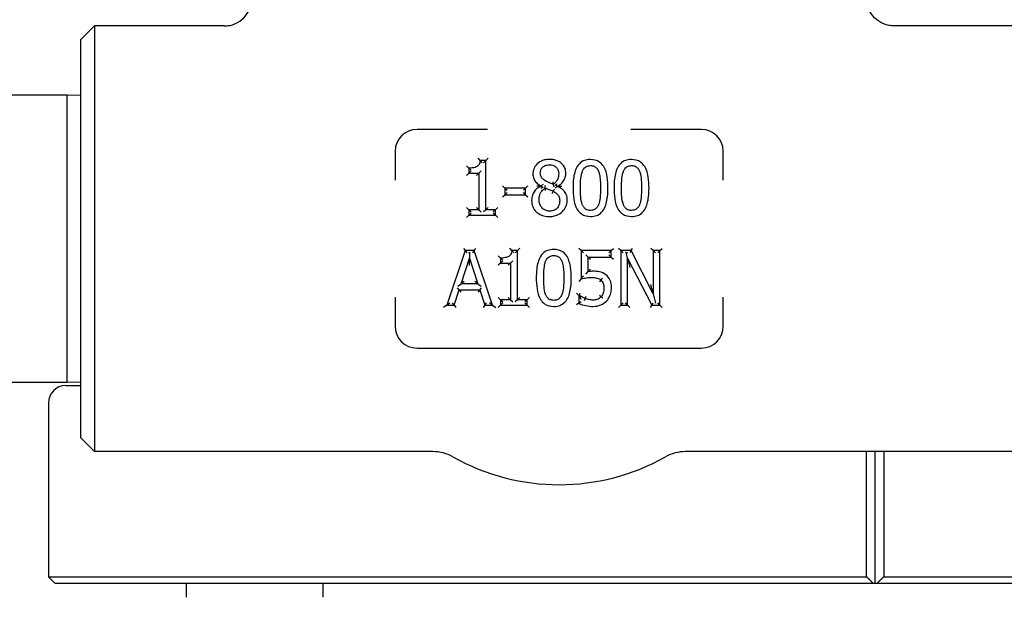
# Model space of a CAD drawing. Header units: inches. Extents: x 18 to 846, y -44 to 561.
# Tile 505 of 642: x 555.39 to 559.89, y 219 to 221.65. Entities that reach past the tile are written whole.
import ezdxf

# ---------------------------------------------------------------- set-up
doc = ezdxf.new("R2010")
doc.units = ezdxf.units.IN
doc.header["$LTSCALE"] = 24
doc.header["$MEASUREMENT"] = 0
doc.layers.add('Visible (ANSI)', color=7, linetype='Continuous', lineweight=30)

msp = doc.modelspace()

# ---------------------------------------------------------------- linework, layer by layer
at = {"layer": 'Visible (ANSI)'}
for p, q in [((555.67097, 221.55525), (555.73347, 221.61775)), ((555.73347, 221.61775), (555.73347, 219.67025)), ((556.32611, 221.61775), (555.73347, 221.61775)), ((559.98347, 221.61775), (559.39082, 221.61775)), ((555.67097, 219.73275), (555.67097, 221.55525)), ((555.60847, 221.3015), (553.04597, 221.3015)), ((555.60847, 219.9865), (555.60847, 221.3015)), ((555.67097, 221.29987), (555.60847, 221.3015)), ((557.53131, 221.144), (557.20847, 221.144)), ((558.50847, 221.144), (558.18562, 221.144)), ((557.10847, 221.044), (557.10847, 220.91149)), ((558.60847, 220.91149), (558.60847, 221.044)), ((557.49716, 221.00234), (557.48754, 221.01276)), ((557.52309, 221.00234), (557.49716, 221.00234)), ((557.52309, 221.00234), (557.51267, 220.99192)), ((557.52309, 221.00234), (557.5335, 221.01276)), ((557.52309, 220.77706), (557.52309, 221.00234)), ((557.44549, 220.96749), (557.43508, 220.97791)), ((557.44549, 220.9446), (557.43508, 220.93418)), ((557.44549, 220.96749), (557.44549, 220.9446)), ((557.44549, 220.9446), (557.45591, 220.95502)), ((557.44549, 220.9446), (557.49088, 220.9446)), ((557.49088, 220.9446), (557.48046, 220.93418)), ((557.49088, 220.9446), (557.50129, 220.95502)), ((557.49088, 220.9446), (557.49088, 220.77706)), ((557.83123, 220.89314), (557.83321, 220.88154)), ((557.61041, 220.87612), (557.59999, 220.88654)), ((557.70502, 220.87612), (557.61041, 220.87612)), ((557.61041, 220.87612), (557.62082, 220.86571)), ((557.61041, 220.87612), (557.61041, 220.84574)), ((557.61041, 220.84574), (557.62082, 220.85615)), ((557.70502, 220.87612), (557.6946, 220.86571)), ((557.70502, 220.84574), (557.6946, 220.85615)), ((557.70502, 220.87612), (557.71543, 220.88654)), ((557.70502, 220.84574), (557.70502, 220.87612)), ((557.78512, 220.89204), (557.77471, 220.88605)), ((557.77471, 220.88605), (557.77471, 220.88504)), ((557.78365, 220.87946), (557.77471, 220.88504)), ((557.79476, 220.87653), (557.7936, 220.88825)), ((557.82637, 220.85183), (557.83143, 220.86093)), ((557.84047, 220.87696), (557.85088, 220.88362)), ((557.84187, 220.89018), (557.85088, 220.88463)), ((557.85088, 220.88362), (557.85088, 220.88463)), ((557.59999, 220.83532), (557.61041, 220.84574)), ((557.61041, 220.84574), (557.70502, 220.84574)), ((557.70502, 220.84574), (557.71543, 220.83532)), ((557.44549, 220.77706), (557.43508, 220.78747)), ((557.49088, 220.77706), (557.44549, 220.77706)), ((557.44549, 220.77706), (557.44549, 220.75153)), ((557.44549, 220.77706), (557.45591, 220.76664)), ((557.44549, 220.75153), (557.45591, 220.76195)), ((557.49088, 220.77706), (557.48046, 220.78747)), ((557.49088, 220.77706), (557.50129, 220.76664)), ((557.52309, 220.77706), (557.51267, 220.76664)), ((557.52309, 220.77706), (557.5335, 220.78747)), ((557.56746, 220.77706), (557.52309, 220.77706)), ((557.56746, 220.77706), (557.55704, 220.76664)), ((557.56746, 220.75153), (557.55704, 220.76195)), ((557.56746, 220.77706), (557.57787, 220.78747)), ((557.56746, 220.75153), (557.56746, 220.77706)), ((557.43508, 220.74111), (557.44549, 220.75153)), ((557.44549, 220.75153), (557.56746, 220.75153)), ((557.56746, 220.75153), (557.57787, 220.74111)), ((557.42858, 220.58991), (557.3443, 220.33991)), ((557.4211, 220.60033), (557.42858, 220.58991)), ((557.4695, 220.58991), (557.42858, 220.58991)), ((557.42858, 220.58991), (557.43606, 220.57949)), ((557.44499, 220.57949), (557.44821, 220.58183)), ((557.44821, 220.58183), (557.44823, 220.55588)), ((557.44821, 220.58183), (557.45143, 220.57949)), ((557.4695, 220.58991), (557.46202, 220.57949)), ((557.4695, 220.58991), (557.47698, 220.60033)), ((557.55378, 220.33991), (557.4695, 220.58991)), ((557.64171, 220.59072), (557.63209, 220.60114)), ((557.66764, 220.59072), (557.64171, 220.59072)), ((557.66764, 220.59072), (557.65722, 220.5803)), ((557.66764, 220.59072), (557.67805, 220.60114)), ((557.66764, 220.36544), (557.66764, 220.59072)), ((557.95856, 220.58991), (557.94814, 220.60033)), ((557.95856, 220.58991), (557.95856, 220.46106)), ((557.95856, 220.58991), (557.96898, 220.57949)), ((558.09572, 220.58991), (557.95856, 220.58991)), ((558.09572, 220.58991), (558.0853, 220.57949)), ((558.09572, 220.58991), (558.10613, 220.60033)), ((558.09572, 220.56053), (558.09572, 220.58991)), ((558.14029, 220.58991), (558.12987, 220.60033)), ((558.18749, 220.58991), (558.14029, 220.58991)), ((558.14029, 220.58991), (558.14029, 220.33991)), ((558.14029, 220.58991), (558.1507, 220.57949)), ((558.16087, 220.57949), (558.16458, 220.58321)), ((558.16458, 220.58321), (558.17066, 220.57949)), ((558.17128, 220.55547), (558.16458, 220.58321)), ((558.18749, 220.58991), (558.1811, 220.57949)), ((558.18749, 220.58991), (558.19388, 220.60033)), ((558.28818, 220.39198), (558.18749, 220.58991)), ((558.28818, 220.58991), (558.27776, 220.60033)), ((558.28818, 220.58991), (558.2986, 220.57949)), ((558.28818, 220.58991), (558.28818, 220.39198)), ((558.31918, 220.58991), (558.28818, 220.58991)), ((558.31918, 220.58991), (558.30876, 220.57949)), ((558.31918, 220.58991), (558.32959, 220.60033)), ((558.31918, 220.33991), (558.31918, 220.58991)), ((557.40974, 220.43817), (557.44823, 220.55588)), ((557.44826, 220.52244), (557.44823, 220.55588)), ((557.44823, 220.55588), (557.48692, 220.43817)), ((557.59004, 220.55588), (557.57963, 220.56629)), ((557.59004, 220.53298), (557.57963, 220.52257)), ((557.59004, 220.55588), (557.59004, 220.53298)), ((557.59004, 220.53298), (557.60046, 220.5434)), ((557.59004, 220.53298), (557.63543, 220.53298)), ((557.63543, 220.53298), (557.62501, 220.52257)), ((557.63543, 220.53298), (557.64584, 220.5434)), ((557.63543, 220.53298), (557.63543, 220.36544)), ((557.99077, 220.56053), (557.98036, 220.57095)), ((557.99077, 220.56053), (558.00119, 220.55012)), ((557.99077, 220.56053), (558.09572, 220.56053)), ((557.99077, 220.49388), (557.99077, 220.56053)), ((558.09572, 220.56053), (558.0853, 220.57095)), ((558.09572, 220.56053), (558.10613, 220.55012)), ((558.17128, 220.55547), (558.1817, 220.51235)), ((558.17128, 220.33991), (558.17128, 220.55547)), ((558.17128, 220.55547), (558.2819, 220.33991)), ((557.98036, 220.48198), (557.99077, 220.49388)), ((557.4241, 220.44859), (557.40974, 220.43817)), ((557.48692, 220.43817), (557.47254, 220.44859)), ((557.95856, 220.46106), (557.94814, 220.44811)), ((558.04892, 220.45559), (558.04215, 220.44767)), ((557.37793, 220.33991), (557.40062, 220.40981)), ((557.40062, 220.40981), (557.39305, 220.42022)), ((557.39537, 220.42775), (557.40974, 220.43817)), ((557.40062, 220.40981), (557.40819, 220.39939)), ((557.40062, 220.40981), (557.49604, 220.40981)), ((557.48692, 220.43817), (557.40974, 220.43817)), ((557.48692, 220.43817), (557.50131, 220.42775)), ((557.49604, 220.40981), (557.48847, 220.39939)), ((557.49604, 220.40981), (557.50361, 220.42022)), ((557.49604, 220.40981), (557.51873, 220.33991)), ((558.28818, 220.39198), (558.27776, 220.43543)), ((557.10847, 220.37652), (557.10847, 220.244)), ((557.59004, 220.36544), (557.57963, 220.37585)), ((557.63543, 220.36544), (557.59004, 220.36544)), ((557.59004, 220.36544), (557.59004, 220.33991)), ((557.59004, 220.36544), (557.60046, 220.35502)), ((557.63543, 220.36544), (557.62501, 220.37585)), ((557.63543, 220.36544), (557.64584, 220.35502)), ((557.66764, 220.36544), (557.65722, 220.35502)), ((557.66764, 220.36544), (557.67805, 220.37585)), ((557.71201, 220.36544), (557.66764, 220.36544)), ((557.71201, 220.36544), (557.70159, 220.35502)), ((557.71201, 220.36544), (557.72242, 220.37585)), ((557.71201, 220.33991), (557.71201, 220.36544)), ((557.94823, 220.38428), (557.93781, 220.3947)), ((557.95066, 220.38428), (557.94823, 220.38428)), ((557.94823, 220.38428), (557.94823, 220.34882)), ((557.94823, 220.38428), (557.95007, 220.38244)), ((557.95066, 220.38428), (557.95408, 220.3947)), ((557.97408, 220.3611), (557.97761, 220.37091)), ((558.05826, 220.37204), (558.05034, 220.37881)), ((558.28818, 220.39198), (558.29825, 220.34998)), ((558.60847, 220.244), (558.60847, 220.37652)), ((557.3443, 220.33991), (557.32979, 220.32949)), ((557.3443, 220.33991), (557.3588, 220.35033)), ((557.3443, 220.33991), (557.37793, 220.33991)), ((557.37793, 220.33991), (557.37036, 220.35033)), ((557.37793, 220.33991), (557.3855, 220.32949)), ((557.51873, 220.33991), (557.51116, 220.32949)), ((557.51873, 220.33991), (557.5263, 220.35033)), ((557.51873, 220.33991), (557.55378, 220.33991)), ((557.55378, 220.33991), (557.53928, 220.35033)), ((557.55378, 220.33991), (557.56828, 220.32949)), ((557.57963, 220.32949), (557.59004, 220.33991)), ((557.59004, 220.33991), (557.60046, 220.35033)), ((557.59004, 220.33991), (557.71201, 220.33991)), ((557.71201, 220.33991), (557.70159, 220.35033)), ((557.71201, 220.33991), (557.72242, 220.32949)), ((557.94823, 220.34882), (557.93781, 220.34234)), ((558.14029, 220.33991), (558.12987, 220.32949)), ((558.14029, 220.33991), (558.1507, 220.35033)), ((558.14029, 220.33991), (558.17128, 220.33991)), ((558.17128, 220.33991), (558.16087, 220.35033)), ((558.17128, 220.33991), (558.1817, 220.32949)), ((558.27554, 220.32949), (558.2819, 220.33991)), ((558.2819, 220.33991), (558.28826, 220.35033)), ((558.2819, 220.33991), (558.31918, 220.33991)), ((558.29768, 220.35033), (558.29825, 220.34998)), ((558.29825, 220.34998), (558.2986, 220.35033)), ((558.31918, 220.33991), (558.30876, 220.35033)), ((558.31918, 220.33991), (558.32959, 220.32949)), ((557.20847, 220.144), (558.50847, 220.144)), ((555.60847, 219.9865), (553.04597, 219.9865)), ((555.60214, 219.97213), (555.67097, 219.97213)), ((555.67097, 219.98814), (555.60847, 219.9865)), ((555.5234, 219.89339), (555.5234, 219.09787)), ((555.67097, 219.73275), (555.73347, 219.67025)), ((557.2808, 219.67025), (555.73347, 219.67025)), ((559.98347, 219.67025), (558.43613, 219.67025)), ((559.26376, 219.09787), (559.26376, 219.67025)), ((559.30293, 219.06662), (559.30293, 219.67025)), ((559.3421, 219.67025), (559.3421, 219.09787)), ((555.5234, 219.09787), (559.26376, 219.09787)), ((555.55465, 219.06662), (555.5234, 219.09787)), ((559.3421, 219.09787), (563.08246, 219.09787)), ((559.29482, 219.06662), (555.55465, 219.06662)), ((556.15332, 219.06662), (556.15332, 219.00362)), ((556.77832, 219.06662), (556.77832, 219.00362)), ((559.30293, 219.06662), (559.29482, 219.06662)), ((559.31104, 219.06662), (559.30293, 219.06662)), ((563.05121, 219.06662), (559.31104, 219.06662))]:
    msp.add_line(p, q, dxfattribs=at)
for centre, radius, start, end in [((557.20847, 221.044), 0.1, 90, 180), ((558.50847, 221.044), 0.1, 0, 90), ((557.20847, 220.244), 0.1, 180, 270), ((558.50847, 220.244), 0.1, 270, 0), ((555.60214, 219.89339), 0.07874, 90, 180), ((557.2808, 219.48275), 0.1875, 60.65517, 90), ((557.85847, 220.51025), 0.99125, 240.65517, 299.34483), ((558.43613, 219.48275), 0.1875, 90, 119.34483)]:
    msp.add_arc(centre, radius, start, end, dxfattribs=at)
for points, knots in [([(556.32611, 221.61775), (556.32622, 221.61775), (556.32633, 221.61775), (556.33498, 221.61777), (556.34351, 221.61865), (556.36024, 221.62211), (556.3684, 221.62467), (556.39128, 221.63448), (556.40493, 221.64377), (556.42777, 221.66696), (556.43679, 221.68059), (556.44906, 221.71051), (556.45222, 221.72649), (556.45222, 221.74263)], [-0.00080906, -0.00080906, -0.00080906, -0.00080906, 0, 0, 0.06513682, 0.06513682, 0.13017613, 0.13017613, 0.25481643, 0.25481643, 0.37825086, 0.37825086, 0.50129539, 0.50129539, 0.50129539, 0.50129539]), ([(559.39082, 221.61775), (559.39071, 221.61775), (559.39061, 221.61775), (559.38195, 221.61777), (559.37343, 221.61865), (559.3567, 221.62211), (559.34853, 221.62467), (559.32565, 221.63448), (559.312, 221.64377), (559.28916, 221.66696), (559.28015, 221.68059), (559.26787, 221.71051), (559.26472, 221.72649), (559.26472, 221.74263)], [-0.00080906, -0.00080906, -0.00080906, -0.00080906, 0, 0, 0.06513682, 0.06513682, 0.13017613, 0.13017613, 0.25481643, 0.25481643, 0.37825086, 0.37825086, 0.50129539, 0.50129539, 0.50129539, 0.50129539]), ([(557.49716, 221.00234), (557.49692, 220.99934), (557.49649, 220.99642), (557.49497, 220.98994), (557.49367, 220.9865), (557.49059, 220.98126), (557.489, 220.97928), (557.48598, 220.97653), (557.48472, 220.97559), (557.48338, 220.97479), (557.48059, 220.97311), (557.47729, 220.97176), (557.4698, 220.96958), (557.46553, 220.96881), (557.45603, 220.96772), (557.45078, 220.96749), (557.44549, 220.96749)], [-0.21914518, -0.21914518, -0.21914518, -0.21914518, -0.19291175, -0.19291175, -0.15742494, -0.15742494, -0.13012741, -0.13012741, -0.11306644, -0.11306644, -0.11306644, -0.07974952, -0.07974952, -0.04257171, -0.04257171, 0, 0, 0, 0]), ([(557.50613, 220.99192), (557.50611, 220.99195), (557.50609, 220.99197), (557.50523, 220.99304), (557.50438, 220.99408), (557.50272, 220.99606), (557.50191, 220.99701), (557.50028, 220.99889), (557.49946, 220.99981), (557.49826, 221.00113), (557.49783, 221.0016), (557.49729, 221.00219), (557.49716, 221.00234), (557.49716, 221.00234)], [-0.000246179, -0.000246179, -0.000246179, -0.000246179, 0, 0, 0.010218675, 0.010218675, 0.020229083, 0.020229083, 0.031714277, 0.031714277, 0.040524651, 0.040524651, 0.048289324, 0.048289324, 0.048289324, 0.048289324]), ([(557.81381, 221.0072), (557.80829, 221.0072), (557.80261, 221.0068), (557.79025, 221.00469), (557.78359, 221.00274), (557.76792, 220.99552), (557.75953, 220.98927), (557.74706, 220.97458), (557.74268, 220.96641), (557.73904, 220.95233), (557.73844, 220.94673), (557.73844, 220.94136)], [-0.24108925, -0.24108925, -0.24108925, -0.24108925, -0.20285247, -0.20285247, -0.15755053, -0.15755053, -0.09071955, -0.09071955, -0.03520387, -0.03520387, 0, 0, 0, 0]), ([(557.88897, 220.94359), (557.88897, 220.9475), (557.88867, 220.95154), (557.88679, 220.96204), (557.88453, 220.96844), (557.87678, 220.98169), (557.87091, 220.98781), (557.85795, 220.99732), (557.85096, 221.00069), (557.83385, 221.00612), (557.82367, 221.0072), (557.81381, 221.0072)], [-0.2382608, -0.2382608, -0.2382608, -0.2382608, -0.21252746, -0.21252746, -0.17135413, -0.17135413, -0.11832726, -0.11832726, -0.06910487, -0.06910487, 0, 0, 0, 0]), ([(558.00161, 221.00659), (557.99669, 221.00659), (557.99161, 221.00625), (557.97839, 221.00407), (557.97022, 221.00141), (557.95376, 220.99157), (557.94644, 220.98378), (557.94114, 220.97529), (557.93567, 220.96654), (557.93224, 220.95739), (557.92675, 220.93799), (557.92498, 220.92775), (557.92215, 220.90378), (557.92159, 220.88999), (557.92159, 220.87633)], [-0.39762782, -0.39762782, -0.39762782, -0.39762782, -0.36373585, -0.36373585, -0.30950871, -0.30950871, -0.24393732, -0.24393732, -0.24393732, -0.1766061, -0.1766061, -0.10179305, -0.10179305, 0, 0, 0, 0]), ([(558.08143, 220.87653), (558.08143, 220.89268), (558.08061, 220.9092), (558.07542, 220.94199), (558.07135, 220.95867), (558.06209, 220.97418), (558.0573, 220.98219), (558.0508, 220.98972), (558.0302, 221.0037), (558.01528, 221.00659), (558.00161, 221.00659)], [-0.3955508, -0.3955508, -0.3955508, -0.3955508, -0.2754195, -0.2754195, -0.15529321, -0.15529321, -0.15529321, -0.09373364, -0.09373364, 0, 0, 0, 0]), ([(558.18921, 221.00659), (558.18429, 221.00659), (558.17921, 221.00625), (558.16599, 221.00407), (558.15782, 221.00141), (558.14137, 220.99157), (558.13404, 220.98378), (558.12874, 220.97529), (558.12327, 220.96654), (558.11984, 220.95739), (558.11435, 220.93799), (558.11258, 220.92775), (558.10975, 220.90378), (558.10919, 220.88999), (558.10919, 220.87633)], [-0.39762782, -0.39762782, -0.39762782, -0.39762782, -0.36373585, -0.36373585, -0.30950871, -0.30950871, -0.24393732, -0.24393732, -0.24393732, -0.1766061, -0.1766061, -0.10179305, -0.10179305, 0, 0, 0, 0]), ([(558.26904, 220.87653), (558.26904, 220.89268), (558.26821, 220.9092), (558.26302, 220.94199), (558.25895, 220.95867), (558.24969, 220.97418), (558.24491, 220.98219), (558.2384, 220.98972), (558.21781, 221.0037), (558.20288, 221.00659), (558.18921, 221.00659)], [-0.3955508, -0.3955508, -0.3955508, -0.3955508, -0.2754195, -0.2754195, -0.15529321, -0.15529321, -0.15529321, -0.09373364, -0.09373364, 0, 0, 0, 0]), ([(557.45591, 220.95739), (557.45589, 220.95741), (557.45586, 220.95744), (557.45474, 220.95849), (557.45365, 220.95953), (557.45158, 220.96151), (557.45059, 220.96246), (557.44874, 220.96428), (557.44786, 220.96514), (557.44662, 220.96637), (557.44618, 220.96681), (557.44563, 220.96736), (557.44549, 220.96749), (557.44549, 220.96749)], [-0.049771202, -0.049771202, -0.049771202, -0.049771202, -0.049510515, -0.049510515, -0.038176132, -0.038176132, -0.027254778, -0.027254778, -0.015917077, -0.015917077, -0.007424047, -0.007424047, 0, 0, 0, 0]), ([(557.73844, 220.94136), (557.73844, 220.93772), (557.73869, 220.93394), (557.74044, 220.92311), (557.74295, 220.91586), (557.74736, 220.90955), (557.75176, 220.90325), (557.75703, 220.89837), (557.76648, 220.89112), (557.77058, 220.88846), (557.77471, 220.88605)], [-0.14919736, -0.14919736, -0.14919736, -0.14919736, -0.12498855, -0.12498855, -0.08048513, -0.08048513, -0.08048513, -0.03367511, -0.03367511, 0, 0, 0, 0]), ([(557.77207, 220.94521), (557.77207, 220.94786), (557.77228, 220.95047), (557.77345, 220.95699), (557.77475, 220.96067), (557.7792, 220.96838), (557.78281, 220.97213), (557.79172, 220.97822), (557.79691, 220.98031), (557.80607, 220.98215), (557.8098, 220.98249), (557.81361, 220.98249)], [-0.20028425, -0.20028425, -0.20028425, -0.20028425, -0.17595568, -0.17595568, -0.13702996, -0.13702996, -0.08642653, -0.08642653, -0.03353843, -0.03353843, 0, 0, 0, 0]), ([(557.79598, 220.90874), (557.79476, 220.90945), (557.79356, 220.91018), (557.78743, 220.91416), (557.78307, 220.91785), (557.77643, 220.9261), (557.77433, 220.93041), (557.77242, 220.9385), (557.77207, 220.94182), (557.77207, 220.94521)], [-0.14393342, -0.14393342, -0.14393342, -0.14393342, -0.13185082, -0.13185082, -0.08070178, -0.08070178, -0.03103914, -0.03103914, 0, 0, 0, 0]), ([(557.81361, 220.98249), (557.81698, 220.98249), (557.82033, 220.98224), (557.82775, 220.98101), (557.83168, 220.97982), (557.84035, 220.97562), (557.84472, 220.97199), (557.85153, 220.96325), (557.85382, 220.95841), (557.85579, 220.94997), (557.85615, 220.94661), (557.85615, 220.94318)], [-0.2062605, -0.2062605, -0.2062605, -0.2062605, -0.17676842, -0.17676842, -0.13805989, -0.13805989, -0.0834994, -0.0834994, -0.03156312, -0.03156312, 0, 0, 0, 0]), ([(557.85615, 220.94318), (557.85615, 220.93843), (557.85577, 220.9337), (557.85356, 220.92186), (557.8512, 220.91525), (557.8444, 220.90519), (557.84075, 220.90123), (557.83492, 220.89606), (557.83311, 220.89457), (557.83123, 220.89314)], [-0.17159567, -0.17159567, -0.17159567, -0.17159567, -0.13119161, -0.13119161, -0.06654511, -0.06654511, -0.01972886, -0.01972886, 0, 0, 0, 0]), ([(557.85088, 220.88463), (557.85358, 220.88599), (557.85624, 220.88753), (557.86446, 220.89298), (557.86967, 220.8976), (557.87969, 220.91004), (557.88379, 220.91784), (557.88806, 220.932), (557.88897, 220.93783), (557.88897, 220.94359)], [-0.15744253, -0.15744253, -0.15744253, -0.15744253, -0.13731944, -0.13731944, -0.09338685, -0.09338685, -0.03591802, -0.03591802, 0, 0, 0, 0]), ([(557.95562, 220.87633), (557.95562, 220.89108), (557.95609, 220.90582), (557.95745, 220.92029), (557.95851, 220.93161), (557.9605, 220.94284), (557.96434, 220.9525)], [-0.20539702, -0.20539702, -0.20539702, -0.20539702, -0.0911634, -0.0911634, -0.0911634, 0, 0, 0, 0]), ([(557.96434, 220.9525), (557.96504, 220.95425), (557.9658, 220.95595), (557.96927, 220.96275), (557.97261, 220.96726), (557.98074, 220.97418), (557.98546, 220.97647), (557.99427, 220.97848), (557.99791, 220.97884), (558.00161, 220.97884)], [-0.15519829, -0.15519829, -0.15519829, -0.15519829, -0.13862551, -0.13862551, -0.08628485, -0.08628485, -0.03318648, -0.03318648, 0, 0, 0, 0]), ([(558.00161, 220.97884), (558.00444, 220.97884), (558.00722, 220.97863), (558.01264, 220.97773), (558.01525, 220.97701), (558.02147, 220.97449), (558.02486, 220.97222), (558.03112, 220.96611), (558.03387, 220.96219), (558.03689, 220.95621), (558.03762, 220.95458), (558.03828, 220.95291)], [-0.15345791, -0.15345791, -0.15345791, -0.15345791, -0.12815919, -0.12815919, -0.10190337, -0.10190337, -0.06065975, -0.06065975, -0.01592257, -0.01592257, 0, 0, 0, 0]), ([(558.03828, 220.95291), (558.04018, 220.94811), (558.04165, 220.94296), (558.04464, 220.92908), (558.04562, 220.92012), (558.04711, 220.89963), (558.0474, 220.88809), (558.0474, 220.87653)], [-0.20607527, -0.20607527, -0.20607527, -0.20607527, -0.16123509, -0.16123509, -0.08949082, -0.08949082, 0, 0, 0, 0]), ([(558.14323, 220.87633), (558.14323, 220.89108), (558.14369, 220.90582), (558.14505, 220.92029), (558.14611, 220.93161), (558.1481, 220.94284), (558.15194, 220.9525)], [-0.20539702, -0.20539702, -0.20539702, -0.20539702, -0.0911634, -0.0911634, -0.0911634, 0, 0, 0, 0]), ([(558.15194, 220.9525), (558.15264, 220.95425), (558.1534, 220.95595), (558.15687, 220.96275), (558.16021, 220.96726), (558.16834, 220.97418), (558.17306, 220.97647), (558.18187, 220.97848), (558.18551, 220.97884), (558.18921, 220.97884)], [-0.15519829, -0.15519829, -0.15519829, -0.15519829, -0.13862551, -0.13862551, -0.08628485, -0.08628485, -0.03318648, -0.03318648, 0, 0, 0, 0]), ([(558.18921, 220.97884), (558.19204, 220.97884), (558.19483, 220.97863), (558.20024, 220.97773), (558.20285, 220.97701), (558.20907, 220.97449), (558.21246, 220.97222), (558.21872, 220.96611), (558.22147, 220.96219), (558.22449, 220.95621), (558.22522, 220.95458), (558.22588, 220.95291)], [-0.15345791, -0.15345791, -0.15345791, -0.15345791, -0.12815919, -0.12815919, -0.10190337, -0.10190337, -0.06065975, -0.06065975, -0.01592257, -0.01592257, 0, 0, 0, 0]), ([(558.22588, 220.95291), (558.22779, 220.94811), (558.22925, 220.94296), (558.23224, 220.92908), (558.23322, 220.92012), (558.23471, 220.89963), (558.235, 220.88809), (558.235, 220.87653)], [-0.20607527, -0.20607527, -0.20607527, -0.20607527, -0.16123509, -0.16123509, -0.08949082, -0.08949082, 0, 0, 0, 0]), ([(557.83123, 220.89314), (557.828, 220.8942), (557.82474, 220.8954), (557.81825, 220.89803), (557.81501, 220.89945), (557.81178, 220.90094), (557.80904, 220.90221), (557.80631, 220.90349), (557.80098, 220.90609), (557.79833, 220.90743), (557.79598, 220.90874)], [-0.10316194, -0.10316194, -0.10316194, -0.10316194, -0.07498611, -0.07498611, -0.04681028, -0.04681028, -0.04681028, -0.02340514, -0.02340514, 0, 0, 0, 0]), ([(557.82918, 220.9049), (557.82919, 220.90487), (557.82919, 220.90484), (557.82937, 220.90386), (557.82954, 220.9029), (557.82987, 220.90105), (557.83002, 220.90016), (557.8304, 220.89802), (557.8306, 220.89685), (557.83091, 220.895), (557.83103, 220.8943), (557.83119, 220.89338), (557.83123, 220.89314), (557.83123, 220.89314)], [-0.044688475, -0.044688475, -0.044688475, -0.044688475, -0.044465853, -0.044465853, -0.037097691, -0.037097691, -0.029877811, -0.029877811, -0.018940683, -0.018940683, -0.009212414, -0.009212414, 0, 0, 0, 0]), ([(557.84187, 220.89018), (557.84658, 220.89334), (557.84904, 220.89529), (557.84962, 220.89575), (557.84969, 220.89581), (557.84976, 220.89587)], [-0.0049383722, -0.0049383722, -0.0049383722, -0.0049383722, 0, 0, 0.000690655, 0.000690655, 0.000690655, 0.000690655]), ([(557.77471, 220.88504), (557.76796, 220.88173), (557.76131, 220.87751), (557.74684, 220.86456), (557.74003, 220.85453), (557.73359, 220.83609), (557.73237, 220.82819), (557.73237, 220.82061)], [-0.17644554, -0.17644554, -0.17644554, -0.17644554, -0.12506903, -0.12506903, -0.04977316, -0.04977316, 0, 0, 0, 0]), ([(557.75601, 220.88602), (557.75605, 220.88602), (557.75609, 220.88602), (557.75938, 220.88596), (557.76274, 220.88589), (557.76812, 220.88575), (557.77021, 220.88569), (557.77258, 220.88561), (557.77327, 220.88559), (557.77386, 220.88556)], [-0.000323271, -0.000323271, -0.000323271, -0.000323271, 0, 0, 0.024747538, 0.024747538, 0.043496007, 0.043496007, 0.051596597, 0.051596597, 0.051596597, 0.051596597]), ([(557.7662, 220.82304), (557.7662, 220.8285), (557.76677, 220.83394), (557.76995, 220.84742), (557.77363, 220.85511), (557.7832, 220.86756), (557.78862, 220.87246), (557.79476, 220.87653)], [-0.18604928, -0.18604928, -0.18604928, -0.18604928, -0.13907807, -0.13907807, -0.06392413, -0.06392413, 0, 0, 0, 0]), ([(557.77471, 220.88605), (557.77471, 220.88605), (557.77451, 220.88593), (557.77404, 220.88567), (557.77395, 220.88562), (557.77386, 220.88556)], [0, 0, 0, 0, 0.009031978, 0.009031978, 0.01088713, 0.01088713, 0.01088713, 0.01088713]), ([(557.77386, 220.88556), (557.77403, 220.88546), (557.77417, 220.88537), (557.77457, 220.88513), (557.77471, 220.88504), (557.77471, 220.88504)], [0.004463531, 0.004463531, 0.004463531, 0.004463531, 0.007781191, 0.007781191, 0.015368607, 0.015368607, 0.015368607, 0.015368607]), ([(557.78365, 220.87946), (557.77876, 220.87634), (557.77591, 220.87414), (557.77514, 220.87354), (557.77506, 220.87348), (557.77498, 220.87342)], [-0.0067344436, -0.0067344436, -0.0067344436, -0.0067344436, 0, 0, 0.0007386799, 0.0007386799, 0.0007386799, 0.0007386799]), ([(557.78512, 220.88248), (557.7851, 220.88243), (557.78507, 220.88238), (557.78457, 220.88138), (557.78411, 220.88042), (557.78365, 220.87946)], [-0.0004266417, -0.0004266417, -0.0004266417, -0.0004266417, 0, 0, 0.0080980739, 0.0080980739, 0.0080980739, 0.0080980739]), ([(557.79619, 220.86471), (557.79619, 220.86474), (557.79618, 220.86477), (557.79604, 220.86575), (557.79591, 220.86671), (557.79567, 220.86856), (557.79555, 220.86946), (557.79529, 220.87161), (557.79516, 220.87279), (557.79496, 220.87466), (557.79488, 220.87536), (557.79479, 220.87629), (557.79476, 220.87653), (557.79476, 220.87653)], [-0.044621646, -0.044621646, -0.044621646, -0.044621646, -0.044400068, -0.044400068, -0.03707356, -0.03707356, -0.02988243, -0.02988243, -0.01893434, -0.01893434, -0.009203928, -0.009203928, 0, 0, 0, 0]), ([(557.79476, 220.87653), (557.79833, 220.87508), (557.8019, 220.87363), (557.80906, 220.87076), (557.81264, 220.86933), (557.81624, 220.86792), (557.81894, 220.86686), (557.8216, 220.86575), (557.82673, 220.86343), (557.8292, 220.86221), (557.83143, 220.86093)], [-0.1047588, -0.1047588, -0.1047588, -0.1047588, -0.0755253, -0.0755253, -0.0462918, -0.0462918, -0.0462918, -0.0231459, -0.0231459, 0, 0, 0, 0]), ([(557.83143, 220.86093), (557.83143, 220.86093), (557.83156, 220.86116), (557.83206, 220.86206), (557.83243, 220.86272), (557.83336, 220.86439), (557.83391, 220.86538), (557.83483, 220.86703), (557.83515, 220.86762), (557.83565, 220.86852), (557.83582, 220.86882), (557.83608, 220.86928), (557.83616, 220.86944), (557.83632, 220.86972), (557.83639, 220.86984), (557.83647, 220.86999), (557.83648, 220.87001), (557.8365, 220.87003)], [-0.04147151, -0.04147151, -0.04147151, -0.04147151, -0.031136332, -0.031136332, -0.020800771, -0.020800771, -0.010464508, -0.010464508, -0.005125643, -0.005125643, -0.002449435, -0.002449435, -0.001094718, -0.001094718, 0, 0, 0.000192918, 0.000192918, 0.000192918, 0.000192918]), ([(557.83143, 220.86093), (557.83395, 220.85957), (557.83639, 220.85815), (557.84391, 220.8534), (557.84864, 220.84977), (557.85607, 220.8414), (557.85838, 220.83631), (557.86046, 220.82634), (557.86081, 220.82219), (557.86081, 220.81798)], [-0.16889715, -0.16889715, -0.16889715, -0.16889715, -0.14560596, -0.14560596, -0.0945362, -0.0945362, -0.03636008, -0.03636008, 0, 0, 0, 0]), ([(557.84047, 220.88716), (557.84049, 220.88722), (557.84052, 220.88727), (557.84099, 220.88827), (557.84143, 220.88922), (557.84187, 220.89018)], [-0.0004459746, -0.0004459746, -0.0004459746, -0.0004459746, 0, 0, 0.0079917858, 0.0079917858, 0.0079917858, 0.0079917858]), ([(557.85088, 220.88463), (557.85088, 220.88463), (557.85108, 220.88451), (557.85153, 220.88424), (557.85161, 220.88419), (557.85169, 220.88414)], [-0.044899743, -0.044899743, -0.044899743, -0.044899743, -0.035977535, -0.035977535, -0.03420007, -0.03420007, -0.03420007, -0.03420007]), ([(557.85088, 220.88362), (557.85088, 220.88362), (557.85102, 220.88371), (557.8514, 220.88395), (557.85154, 220.88404), (557.85169, 220.88414)], [0, 0, 0, 0, 0.007479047, 0.007479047, 0.010647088, 0.010647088, 0.010647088, 0.010647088]), ([(557.89525, 220.82122), (557.89525, 220.82536), (557.89498, 220.82964), (557.89362, 220.83824), (557.89252, 220.84256), (557.88817, 220.85356), (557.88363, 220.85997), (557.87527, 220.86841), (557.87149, 220.87148), (557.86217, 220.87794), (557.85656, 220.88099), (557.85088, 220.88362)], [-0.17675386, -0.17675386, -0.17675386, -0.17675386, -0.14867142, -0.14867142, -0.12078849, -0.12078849, -0.0760162, -0.0760162, -0.04400779, -0.04400779, 0, 0, 0, 0]), ([(557.85169, 220.88414), (557.85232, 220.88415), (557.85305, 220.88416), (557.85559, 220.88422), (557.85788, 220.88428), (557.86355, 220.88448), (557.86698, 220.88464), (557.87033, 220.88481), (557.87038, 220.88481), (557.87042, 220.88481)], [0.002128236, 0.002128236, 0.002128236, 0.002128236, 0.008988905, 0.008988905, 0.025521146, 0.025521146, 0.046099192, 0.046099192, 0.046368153, 0.046368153, 0.046368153, 0.046368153]), ([(557.92159, 220.87633), (557.92159, 220.86014), (557.9224, 220.84358), (557.92755, 220.8107), (557.93155, 220.79395), (557.94094, 220.77837), (557.94561, 220.77061), (557.95193, 220.76333), (557.97245, 220.74921), (557.98769, 220.74626), (558.00161, 220.74626)], [-0.39636224, -0.39636224, -0.39636224, -0.39636224, -0.27588328, -0.27588328, -0.15540931, -0.15540931, -0.15540931, -0.09572801, -0.09572801, 0, 0, 0, 0]), ([(557.96413, 220.80096), (557.95986, 220.81213), (557.95781, 220.82429), (557.95588, 220.85001), (557.95562, 220.86316), (557.95562, 220.87633)], [-0.2030371, -0.2030371, -0.2030371, -0.2030371, -0.10151855, -0.10151855, 0, 0, 0, 0]), ([(558.00161, 220.74626), (558.00649, 220.74626), (558.01151, 220.7466), (558.0246, 220.74877), (558.03269, 220.75142), (558.04917, 220.76127), (558.05656, 220.76918), (558.06188, 220.77777), (558.06727, 220.78645), (558.0707, 220.79552), (558.07626, 220.81501), (558.07805, 220.82539), (558.08087, 220.84937), (558.08143, 220.86301), (558.08143, 220.87653)], [-0.3969343, -0.3969343, -0.3969343, -0.3969343, -0.36344063, -0.36344063, -0.30985076, -0.30985076, -0.24348635, -0.24348635, -0.24348635, -0.17661505, -0.17661505, -0.10067261, -0.10067261, 0, 0, 0, 0]), ([(558.0474, 220.87653), (558.0474, 220.86146), (558.04693, 220.84641), (558.04537, 220.83176), (558.0442, 220.82073), (558.04219, 220.80978), (558.03848, 220.80035)], [-0.20539024, -0.20539024, -0.20539024, -0.20539024, -0.08874744, -0.08874744, -0.08874744, 0, 0, 0, 0]), ([(558.10919, 220.87633), (558.10919, 220.86014), (558.11, 220.84358), (558.11515, 220.8107), (558.11915, 220.79395), (558.12854, 220.77837), (558.13322, 220.77061), (558.13953, 220.76333), (558.16005, 220.74921), (558.17529, 220.74626), (558.18921, 220.74626)], [-0.39636224, -0.39636224, -0.39636224, -0.39636224, -0.27588328, -0.27588328, -0.15540931, -0.15540931, -0.15540931, -0.09572801, -0.09572801, 0, 0, 0, 0]), ([(558.15173, 220.80096), (558.14746, 220.81213), (558.14541, 220.82429), (558.14348, 220.85001), (558.14323, 220.86316), (558.14323, 220.87633)], [-0.2030371, -0.2030371, -0.2030371, -0.2030371, -0.10151855, -0.10151855, 0, 0, 0, 0]), ([(558.18921, 220.74626), (558.19409, 220.74626), (558.19912, 220.7466), (558.2122, 220.74877), (558.22029, 220.75142), (558.23678, 220.76127), (558.24416, 220.76918), (558.24949, 220.77777), (558.25487, 220.78645), (558.2583, 220.79552), (558.26386, 220.81501), (558.26566, 220.82539), (558.26848, 220.84937), (558.26904, 220.86301), (558.26904, 220.87653)], [-0.3969343, -0.3969343, -0.3969343, -0.3969343, -0.36344063, -0.36344063, -0.30985076, -0.30985076, -0.24348635, -0.24348635, -0.24348635, -0.17661505, -0.17661505, -0.10067261, -0.10067261, 0, 0, 0, 0]), ([(558.235, 220.87653), (558.235, 220.86146), (558.23453, 220.84641), (558.23297, 220.83176), (558.2318, 220.82073), (558.22979, 220.80978), (558.22609, 220.80035)], [-0.20539024, -0.20539024, -0.20539024, -0.20539024, -0.08874744, -0.08874744, -0.08874744, 0, 0, 0, 0]), ([(557.73237, 220.82061), (557.73237, 220.81081), (557.73414, 220.80055), (557.73784, 220.79124), (557.74135, 220.78238), (557.74692, 220.77399), (557.75384, 220.76733)], [-0.12818083, -0.12818083, -0.12818083, -0.12818083, -0.06222407, -0.06222407, -0.06222407, 0, 0, 0, 0]), ([(557.81421, 220.77078), (557.80779, 220.77078), (557.80149, 220.7719), (557.78727, 220.77779), (557.77969, 220.78442), (557.76879, 220.80136), (557.7662, 220.81193), (557.7662, 220.82304)], [-0.24211946, -0.24211946, -0.24211946, -0.24211946, -0.18433658, -0.18433658, -0.09638448, -0.09638448, 0, 0, 0, 0]), ([(557.81381, 220.74586), (557.8195, 220.74586), (557.82534, 220.74629), (557.83864, 220.74865), (557.84604, 220.75097), (557.86283, 220.75924), (557.8715, 220.76608), (557.88454, 220.78151), (557.88923, 220.78982), (557.89427, 220.80607), (557.89525, 220.81382), (557.89525, 220.82122)], [-0.27146787, -0.27146787, -0.27146787, -0.27146787, -0.23213286, -0.23213286, -0.18138429, -0.18138429, -0.10931742, -0.10931742, -0.04973135, -0.04973135, 0, 0, 0, 0]), ([(557.86081, 220.81798), (557.86081, 220.81433), (557.86054, 220.8107), (557.85916, 220.80258), (557.8578, 220.79822), (557.85304, 220.78861), (557.84898, 220.78372), (557.83856, 220.77573), (557.83213, 220.77302), (557.82162, 220.77108), (557.81794, 220.77078), (557.81421, 220.77078)], [-0.23080417, -0.23080417, -0.23080417, -0.23080417, -0.19912439, -0.19912439, -0.15681606, -0.15681606, -0.09762557, -0.09762557, -0.03265509, -0.03265509, 0, 0, 0, 0]), ([(557.75384, 220.76733), (557.75757, 220.76374), (557.76175, 220.76057), (557.77324, 220.75367), (557.78074, 220.75073), (557.7969, 220.7467), (557.80551, 220.74586), (557.81381, 220.74586)], [-0.14467036, -0.14467036, -0.14467036, -0.14467036, -0.11132771, -0.11132771, -0.05797947, -0.05797947, 0, 0, 0, 0]), ([(558.00161, 220.77402), (557.99874, 220.77402), (557.9959, 220.77422), (557.99029, 220.77516), (557.98756, 220.77591), (557.9811, 220.77858), (557.97763, 220.78097), (557.97126, 220.78736), (557.96848, 220.79142), (557.96551, 220.79753), (557.96479, 220.79922), (557.96413, 220.80096)], [-0.1574704, -0.1574704, -0.1574704, -0.1574704, -0.13181294, -0.13181294, -0.10432668, -0.10432668, -0.0618117, -0.0618117, -0.01648612, -0.01648612, 0, 0, 0, 0]), ([(558.03848, 220.80035), (558.03783, 220.79865), (558.03711, 220.797), (558.03374, 220.79014), (558.03038, 220.78555), (558.02224, 220.77866), (558.01754, 220.77638), (558.00885, 220.77437), (558.00526, 220.77402), (558.00161, 220.77402)], [-0.15478626, -0.15478626, -0.15478626, -0.15478626, -0.13870733, -0.13870733, -0.08539549, -0.08539549, -0.03284442, -0.03284442, 0, 0, 0, 0]), ([(558.18921, 220.77402), (558.18634, 220.77402), (558.1835, 220.77422), (558.1779, 220.77516), (558.17516, 220.77591), (558.1687, 220.77858), (558.16523, 220.78097), (558.15886, 220.78736), (558.15608, 220.79142), (558.15311, 220.79753), (558.15239, 220.79922), (558.15173, 220.80096)], [-0.1574704, -0.1574704, -0.1574704, -0.1574704, -0.13181294, -0.13181294, -0.10432668, -0.10432668, -0.0618117, -0.0618117, -0.01648612, -0.01648612, 0, 0, 0, 0]), ([(558.22609, 220.80035), (558.22543, 220.79865), (558.22472, 220.797), (558.22134, 220.79014), (558.21798, 220.78555), (558.20984, 220.77866), (558.20515, 220.77638), (558.19645, 220.77437), (558.19286, 220.77402), (558.18921, 220.77402)], [-0.15478626, -0.15478626, -0.15478626, -0.15478626, -0.13870733, -0.13870733, -0.08539549, -0.08539549, -0.03284442, -0.03284442, 0, 0, 0, 0]), ([(557.64171, 220.59072), (557.64147, 220.58773), (557.64104, 220.5848), (557.63952, 220.57832), (557.63822, 220.57488), (557.63514, 220.56964), (557.63355, 220.56766), (557.63053, 220.56491), (557.62927, 220.56397), (557.62793, 220.56317), (557.62514, 220.56149), (557.62184, 220.56014), (557.61435, 220.55796), (557.61008, 220.55719), (557.60058, 220.5561), (557.59533, 220.55588), (557.59004, 220.55588)], [-0.21914518, -0.21914518, -0.21914518, -0.21914518, -0.19291175, -0.19291175, -0.15742494, -0.15742494, -0.13012741, -0.13012741, -0.11306644, -0.11306644, -0.11306644, -0.07974952, -0.07974952, -0.04257171, -0.04257171, 0, 0, 0, 0]), ([(557.65068, 220.5803), (557.65066, 220.58033), (557.65064, 220.58035), (557.64978, 220.58143), (557.64893, 220.58247), (557.64727, 220.58444), (557.64646, 220.58539), (557.64483, 220.58727), (557.64401, 220.58819), (557.64281, 220.58951), (557.64238, 220.58998), (557.64184, 220.59057), (557.64171, 220.59072), (557.64171, 220.59072)], [-0.000246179, -0.000246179, -0.000246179, -0.000246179, 0, 0, 0.010218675, 0.010218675, 0.020229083, 0.020229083, 0.031714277, 0.031714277, 0.040524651, 0.040524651, 0.048289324, 0.048289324, 0.048289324, 0.048289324]), ([(557.83376, 220.59498), (557.82884, 220.59498), (557.82376, 220.59464), (557.81054, 220.59245), (557.80237, 220.58979), (557.78592, 220.57995), (557.77859, 220.57216), (557.77329, 220.56368), (557.76782, 220.55492), (557.76439, 220.54577), (557.7589, 220.52637), (557.75714, 220.51614), (557.7543, 220.49216), (557.75374, 220.47837), (557.75374, 220.46471)], [-0.39762782, -0.39762782, -0.39762782, -0.39762782, -0.36373585, -0.36373585, -0.30950871, -0.30950871, -0.24393732, -0.24393732, -0.24393732, -0.1766061, -0.1766061, -0.10179305, -0.10179305, 0, 0, 0, 0]), ([(557.91359, 220.46491), (557.91359, 220.48106), (557.91276, 220.49758), (557.90757, 220.53038), (557.9035, 220.54705), (557.89424, 220.56256), (557.88946, 220.57057), (557.88295, 220.5781), (557.86236, 220.59208), (557.84743, 220.59498), (557.83376, 220.59498)], [-0.3955508, -0.3955508, -0.3955508, -0.3955508, -0.2754195, -0.2754195, -0.15529321, -0.15529321, -0.15529321, -0.09373364, -0.09373364, 0, 0, 0, 0]), ([(557.60046, 220.54577), (557.60044, 220.5458), (557.60041, 220.54582), (557.59929, 220.54687), (557.5982, 220.54791), (557.59613, 220.54989), (557.59514, 220.55085), (557.59329, 220.55266), (557.59241, 220.55352), (557.59117, 220.55475), (557.59073, 220.55519), (557.59018, 220.55574), (557.59004, 220.55588), (557.59004, 220.55588)], [-0.049771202, -0.049771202, -0.049771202, -0.049771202, -0.049510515, -0.049510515, -0.038176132, -0.038176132, -0.027254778, -0.027254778, -0.015917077, -0.015917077, -0.007424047, -0.007424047, 0, 0, 0, 0]), ([(557.78778, 220.46471), (557.78778, 220.47947), (557.78824, 220.4942), (557.7896, 220.50867), (557.79066, 220.51999), (557.79265, 220.53122), (557.79649, 220.54088)], [-0.20539702, -0.20539702, -0.20539702, -0.20539702, -0.0911634, -0.0911634, -0.0911634, 0, 0, 0, 0]), ([(557.79649, 220.54088), (557.79719, 220.54263), (557.79795, 220.54433), (557.80142, 220.55113), (557.80476, 220.55564), (557.81289, 220.56256), (557.81761, 220.56485), (557.82642, 220.56686), (557.83006, 220.56722), (557.83376, 220.56722)], [-0.15519829, -0.15519829, -0.15519829, -0.15519829, -0.13862551, -0.13862551, -0.08628485, -0.08628485, -0.03318648, -0.03318648, 0, 0, 0, 0]), ([(557.83376, 220.56722), (557.83659, 220.56722), (557.83938, 220.56702), (557.84479, 220.56611), (557.8474, 220.56539), (557.85362, 220.56287), (557.85702, 220.5606), (557.86327, 220.55449), (557.86602, 220.55057), (557.86904, 220.5446), (557.86977, 220.54296), (557.87043, 220.54129)], [-0.15345791, -0.15345791, -0.15345791, -0.15345791, -0.12815919, -0.12815919, -0.10190337, -0.10190337, -0.06065975, -0.06065975, -0.01592257, -0.01592257, 0, 0, 0, 0]), ([(557.87043, 220.54129), (557.87234, 220.53649), (557.8738, 220.53134), (557.87679, 220.51746), (557.87777, 220.5085), (557.87926, 220.48801), (557.87955, 220.47647), (557.87955, 220.46491)], [-0.20607527, -0.20607527, -0.20607527, -0.20607527, -0.16123509, -0.16123509, -0.08949082, -0.08949082, 0, 0, 0, 0]), ([(557.99077, 220.49388), (557.99077, 220.49388), (557.99089, 220.49402), (557.99137, 220.49456), (557.99176, 220.49501), (557.99289, 220.49628), (557.9937, 220.49719), (557.99552, 220.49922), (557.99657, 220.50037), (557.99877, 220.50276), (557.99994, 220.50402), (558.00114, 220.50529), (558.00117, 220.50532), (558.00119, 220.50534)], [0, 0, 0, 0, 0.006931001, 0.006931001, 0.015008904, 0.015008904, 0.026274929, 0.026274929, 0.038566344, 0.038566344, 0.051474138, 0.051474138, 0.051751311, 0.051751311, 0.051751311, 0.051751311]), ([(558.01346, 220.4953), (558.00982, 220.4953), (558.00626, 220.49518), (558.00273, 220.495), (557.99871, 220.49479), (557.99472, 220.49441), (557.99077, 220.49388)], [-0.054269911, -0.054269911, -0.054269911, -0.054269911, -0.028353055, -0.028353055, -0.028353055, 0, 0, 0, 0]), ([(558.07141, 220.4797), (558.06321, 220.48598), (558.05249, 220.49095), (558.03259, 220.49485), (558.02293, 220.4953), (558.01346, 220.4953)], [-0.1378587, -0.1378587, -0.1378587, -0.1378587, -0.06892935, -0.06892935, 0, 0, 0, 0]), ([(557.75374, 220.46471), (557.75374, 220.44852), (557.75455, 220.43197), (557.7597, 220.39908), (557.7637, 220.38234), (557.77309, 220.36675), (557.77777, 220.35899), (557.78409, 220.35171), (557.8046, 220.33759), (557.81984, 220.33464), (557.83376, 220.33464)], [-0.39636224, -0.39636224, -0.39636224, -0.39636224, -0.27588328, -0.27588328, -0.15540931, -0.15540931, -0.15540931, -0.09572801, -0.09572801, 0, 0, 0, 0]), ([(557.79628, 220.38934), (557.79202, 220.40051), (557.78996, 220.41268), (557.78803, 220.43839), (557.78778, 220.45155), (557.78778, 220.46471)], [-0.2030371, -0.2030371, -0.2030371, -0.2030371, -0.10151855, -0.10151855, 0, 0, 0, 0]), ([(557.83376, 220.33464), (557.83864, 220.33464), (557.84367, 220.33498), (557.85675, 220.33716), (557.86484, 220.3398), (557.88133, 220.34965), (557.88871, 220.35756), (557.89404, 220.36615), (557.89942, 220.37483), (557.90285, 220.38391), (557.90841, 220.40339), (557.91021, 220.41377), (557.91303, 220.43775), (557.91359, 220.45139), (557.91359, 220.46491)], [-0.3969343, -0.3969343, -0.3969343, -0.3969343, -0.36344063, -0.36344063, -0.30985076, -0.30985076, -0.24348635, -0.24348635, -0.24348635, -0.17661505, -0.17661505, -0.10067261, -0.10067261, 0, 0, 0, 0]), ([(557.87955, 220.46491), (557.87955, 220.44984), (557.87908, 220.43479), (557.87752, 220.42014), (557.87635, 220.40911), (557.87434, 220.39816), (557.87064, 220.38874)], [-0.20539024, -0.20539024, -0.20539024, -0.20539024, -0.08874744, -0.08874744, -0.08874744, 0, 0, 0, 0]), ([(557.96898, 220.47367), (557.96895, 220.47364), (557.96893, 220.47362), (557.96768, 220.47213), (557.96644, 220.47065), (557.96415, 220.4679), (557.96306, 220.46658), (557.96126, 220.46439), (557.9605, 220.46346), (557.95946, 220.46218), (557.95911, 220.46174), (557.95867, 220.4612), (557.95856, 220.46106), (557.95856, 220.46106)], [-0.000292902, -0.000292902, -0.000292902, -0.000292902, 0, 0, 0.01451739, 0.01451739, 0.02814407, 0.02814407, 0.039380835, 0.039380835, 0.047240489, 0.047240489, 0.053920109, 0.053920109, 0.053920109, 0.053920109]), ([(557.95856, 220.46106), (557.96655, 220.46282), (557.97529, 220.46431), (557.99156, 220.46657), (557.99979, 220.46714), (558.00799, 220.46714)], [-0.13237563, -0.13237563, -0.13237563, -0.13237563, -0.06618782, -0.06618782, 0, 0, 0, 0]), ([(558.00799, 220.46714), (558.01599, 220.46714), (558.0239, 220.46635), (558.03129, 220.46451), (558.03802, 220.46282), (558.04412, 220.45984), (558.04892, 220.45559)], [-0.12904291, -0.12904291, -0.12904291, -0.12904291, -0.06302328, -0.06302328, -0.06302328, 0, 0, 0, 0]), ([(558.05568, 220.46351), (558.05567, 220.46349), (558.05565, 220.46347), (558.05474, 220.46241), (558.05386, 220.46137), (558.05222, 220.45946), (558.05149, 220.4586), (558.05025, 220.45715), (558.04976, 220.45658), (558.04909, 220.45579), (558.04892, 220.45559), (558.04892, 220.45559)], [-0.000192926, -0.000192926, -0.000192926, -0.000192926, 0, 0, 0.010495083, 0.010495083, 0.020832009, 0.020832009, 0.031167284, 0.031167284, 0.041501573, 0.041501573, 0.041501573, 0.041501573]), ([(558.04892, 220.45559), (558.05386, 220.45152), (558.05773, 220.44601), (558.06222, 220.43422), (558.0631, 220.42693), (558.0631, 220.41953)], [-0.12473905, -0.12473905, -0.12473905, -0.12473905, -0.06236953, -0.06236953, 0, 0, 0, 0]), ([(558.09714, 220.41933), (558.09714, 220.43113), (558.09637, 220.44364), (558.09045, 220.4562), (558.08617, 220.46527), (558.07945, 220.47364), (558.07141, 220.4797)], [-0.14837737, -0.14837737, -0.14837737, -0.14837737, -0.06455875, -0.06455875, -0.06455875, 0, 0, 0, 0]), ([(558.0631, 220.41953), (558.0631, 220.41137), (558.06217, 220.40332), (558.05986, 220.39623), (558.05776, 220.3898), (558.05454, 220.38383), (558.05034, 220.37881)], [-0.12855681, -0.12855681, -0.12855681, -0.12855681, -0.06049468, -0.06049468, -0.06049468, 0, 0, 0, 0]), ([(558.07505, 220.35916), (558.07864, 220.36302), (558.08185, 220.36729), (558.08895, 220.37905), (558.0921, 220.38677), (558.09624, 220.40291), (558.09714, 220.41125), (558.09714, 220.41933)], [-0.14603679, -0.14603679, -0.14603679, -0.14603679, -0.11135425, -0.11135425, -0.05586219, -0.05586219, 0, 0, 0, 0]), ([(557.83376, 220.3624), (557.83089, 220.3624), (557.82805, 220.36261), (557.82245, 220.36354), (557.81971, 220.3643), (557.81325, 220.36696), (557.80979, 220.36935), (557.80341, 220.37574), (557.80063, 220.3798), (557.79766, 220.38591), (557.79694, 220.3876), (557.79628, 220.38934)], [-0.1574704, -0.1574704, -0.1574704, -0.1574704, -0.13181294, -0.13181294, -0.10432668, -0.10432668, -0.0618117, -0.0618117, -0.01648612, -0.01648612, 0, 0, 0, 0]), ([(557.87064, 220.38874), (557.86998, 220.38704), (557.86927, 220.38538), (557.86589, 220.37853), (557.86253, 220.37393), (557.85439, 220.36704), (557.8497, 220.36476), (557.841, 220.36275), (557.83741, 220.3624), (557.83376, 220.3624)], [-0.15478626, -0.15478626, -0.15478626, -0.15478626, -0.13870733, -0.13870733, -0.08539549, -0.08539549, -0.03284442, -0.03284442, 0, 0, 0, 0]), ([(557.95865, 220.35555), (557.95862, 220.35554), (557.9586, 220.35552), (557.95769, 220.35491), (557.9568, 220.35432), (557.95509, 220.3532), (557.95426, 220.35266), (557.95237, 220.35144), (557.95135, 220.35079), (557.94978, 220.34979), (557.94919, 220.34943), (557.94842, 220.34895), (557.94823, 220.34882), (557.94823, 220.34882)], [-0.000231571, -0.000231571, -0.000231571, -0.000231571, 0, 0, 0.00809933, 0.00809933, 0.016011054, 0.016011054, 0.027158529, 0.027158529, 0.036723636, 0.036723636, 0.045624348, 0.045624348, 0.045624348, 0.045624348]), ([(557.95066, 220.38428), (557.95066, 220.38428), (557.95058, 220.38404), (557.95033, 220.38328), (557.95021, 220.3829), (557.95007, 220.38244)], [0, 0, 0, 0, 0.009850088, 0.009850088, 0.016102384, 0.016102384, 0.016102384, 0.016102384]), ([(557.95007, 220.38244), (557.9503, 220.382), (557.95053, 220.38156), (557.95169, 220.37938), (557.95288, 220.37725), (557.95563, 220.37258), (557.9571, 220.37016), (557.9586, 220.36776), (557.95862, 220.36772), (557.95865, 220.36768)], [0.00682008, 0.00682008, 0.00682008, 0.00682008, 0.011641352, 0.011641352, 0.032741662, 0.032741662, 0.053679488, 0.053679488, 0.054038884, 0.054038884, 0.054038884, 0.054038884]), ([(557.97761, 220.37091), (557.97697, 220.37114), (557.97634, 220.37138), (557.97507, 220.37187), (557.97444, 220.37212), (557.97382, 220.37236), (557.96966, 220.37402), (557.9656, 220.37582), (557.9617, 220.3778), (557.95764, 220.37986), (557.95365, 220.38207), (557.95066, 220.38428)], [-0.083929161, -0.083929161, -0.083929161, -0.083929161, -0.07847822, -0.07847822, -0.073027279, -0.073027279, -0.073027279, -0.036917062, -0.036917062, -0.036917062, 0, 0, 0, 0]), ([(557.97761, 220.37091), (557.97761, 220.37091), (557.97769, 220.37116), (557.97804, 220.37213), (557.9783, 220.37284), (557.97894, 220.37463), (557.97933, 220.3757), (557.98018, 220.37806), (557.98064, 220.37934), (557.98111, 220.38066), (557.98112, 220.38069), (557.98113, 220.38071)], [0, 0, 0, 0, 0.010335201, 0.010335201, 0.020670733, 0.020670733, 0.031006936, 0.031006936, 0.041500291, 0.041500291, 0.041693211, 0.041693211, 0.041693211, 0.041693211]), ([(558.01427, 220.36361), (558.00787, 220.36361), (558.00156, 220.36417), (557.99574, 220.36554), (557.98973, 220.36695), (557.98365, 220.36881), (557.97761, 220.37091)], [-0.10419022, -0.10419022, -0.10419022, -0.10419022, -0.05077022, -0.05077022, -0.05077022, 0, 0, 0, 0]), ([(558.01367, 220.33464), (558.02527, 220.33464), (558.03757, 220.33651), (558.04882, 220.34123), (558.05838, 220.34524), (558.06768, 220.35122), (558.07505, 220.35916)], [-0.1503462, -0.1503462, -0.1503462, -0.1503462, -0.06994866, -0.06994866, -0.06994866, 0, 0, 0, 0]), ([(558.05034, 220.37881), (558.04516, 220.37287), (558.03871, 220.36869), (558.02554, 220.36449), (558.0199, 220.36361), (558.01427, 220.36361)], [-0.12444112, -0.12444112, -0.12444112, -0.12444112, -0.05081973, -0.05081973, 0, 0, 0, 0]), ([(558.05034, 220.37881), (558.05034, 220.37881), (558.05013, 220.37898), (558.04935, 220.37965), (558.04878, 220.38014), (558.04733, 220.38138), (558.04647, 220.38211), (558.04456, 220.38375), (558.04352, 220.38463), (558.04246, 220.38554), (558.04244, 220.38556), (558.04242, 220.38558)], [-0.041500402, -0.041500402, -0.041500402, -0.041500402, -0.031165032, -0.031165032, -0.020829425, -0.020829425, -0.010493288, -0.010493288, 0, 0, 0.000192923, 0.000192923, 0.000192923, 0.000192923]), ([(557.94823, 220.34882), (557.95871, 220.34367), (557.96944, 220.3405), (557.99127, 220.33583), (558.00251, 220.33464), (558.01367, 220.33464)], [-0.15898427, -0.15898427, -0.15898427, -0.15898427, -0.07949214, -0.07949214, 0, 0, 0, 0])]:
    msp.add_open_spline(points, degree=3, knots=knots, dxfattribs=at)
for points, weights in [([(559.29482, 219.06662), (559.27935, 219.08211), (559.26376, 219.09787)], [1, 1.00040551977, 1.00077713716]), ([(559.3421, 219.09787), (559.3265, 219.08211), (559.31104, 219.06662)], [1.00077713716, 1.00040551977, 1])]:
    msp.add_rational_spline(points, weights, degree=2, dxfattribs=at)

doc.saveas('drawing.dxf')
